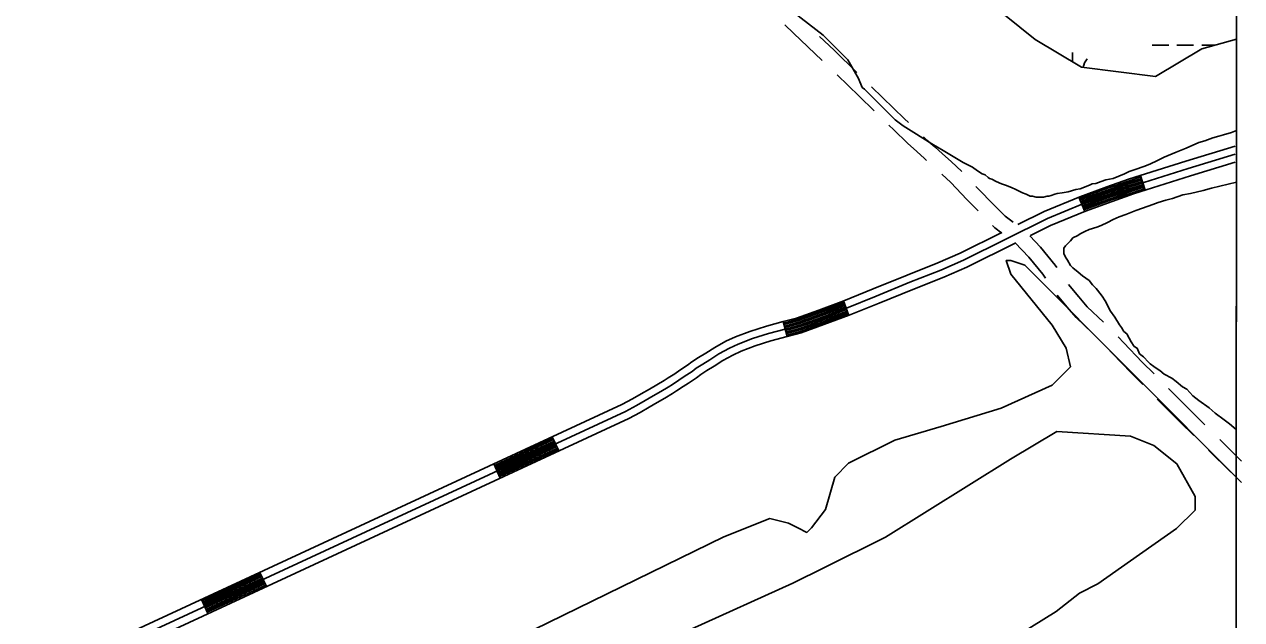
# Model space of a CAD drawing. Extents: x 3219052 to 3256913, y 800770 to 826146.
# Drawn here: x 3252307 to 3254667, y 821572 to 822727 of the extents above; entities that cross this region are included whole.
import ezdxf

# ---------------------------------------------------------------- set-up
doc = ezdxf.new("R2010")
doc.units = 0
for name, color, linetype in [('V-GRID-FRAM', 7, 'Continuous'), ('V-ROAD-CNTR', 7, 'Continuous'), ('V-SITE-VEGE', 7, 'Continuous'), ('V-TOPO-SHOR', 7, 'Continuous'), ('V-WETL-SWMP', 7, 'Continuous')]:
    doc.layers.add(name, color=color, linetype=linetype)

msp = doc.modelspace()

# ---------------------------------------------------------------- linework, layer by layer
at = {"layer": 'V-GRID-FRAM'}
for points in [[(3223248.6, 824370.1), (3254658.5, 824333.6), (3254645.2, 806146.9), (3223219.5, 806183.5), (3223248.6, 824370.1)], [(3254658.5, 824333.6), (3254645.2, 806146.9)]]:
    msp.add_lwpolyline(points, dxfattribs=at)
at = {"layer": 'V-ROAD-CNTR'}
for p, q in [((3254471, 822434.2), (3254480, 822405.5)), ((3254351.8, 822392.4), (3254363.3, 822364.6)), ((3253895.2, 822190.8), (3253905.6, 822162.7)), ((3253778.3, 822150.7), (3253786.2, 822121.8)), ((3253330.8, 821927.2), (3253343.4, 821899.9)), ((3254602.8, 821901.6), (3254646.1, 821858.9)), ((3254624.6, 821922.2), (3254667.2, 821880.2)), ((3253217.4, 821874.5), (3253230, 821847.3)), ((3252763.9, 821664), (3252776.5, 821636.8)), ((3252650.5, 821611.4), (3252663.1, 821584.2))]:
    msp.add_line(p, q, dxfattribs=at)
for points in [[(3253781.9, 822726.4), (3253798.6, 822710.6), (3253854.2, 822657.4)], [(3253849.1, 822703.8), (3253877.1, 822677.1), (3253921.1, 822634.3)], [(3253883, 822629.6), (3253925.8, 822588), (3253954.7, 822559.9)], [(3253949.8, 822606.5), (3254013.8, 822544.4), (3254021.5, 822536.8)], [(3253983.4, 822532.1), (3253992.8, 822522.9), (3254019.2, 822496.8), (3254037.3, 822480.6), (3254052.4, 822467.1), (3254056.3, 822463.6)], [(3254050.4, 822509.1), (3254057.2, 822502.9), (3254072.5, 822489.5), (3254087.3, 822476), (3254103.9, 822461.1), (3254124.5, 822442.2), (3254124.6, 822442.1)], [(3254233.1, 822338.9), (3254284.3, 822364.3), (3254353.6, 822393.1), (3254406.1, 822412.3), (3254448.1, 822427), (3254559.1, 822461.9), (3254654.9, 822491.3)], [(3252359.8, 821460), (3253472.4, 821976.3), (3253493.9, 821987.8), (3253510.9, 821997.5), (3253526.5, 822006.5), (3253541.3, 822014.9), (3253555.7, 822023.8), (3253563.6, 822029), (3253576.4, 822037.2), (3253586.4, 822043.9), (3253601.8, 822053.9), (3253609.8, 822060.3), (3253622.4, 822068.4), (3253636.5, 822076.8), (3253653.9, 822088), (3253674.2, 822099.3), (3253691.4, 822107.1), (3253718.8, 822117.7), (3253750.2, 822127.5), (3253782.3, 822136.3), (3253808.7, 822143.3), (3253852.4, 822159), (3253901.1, 822177), (3253958.5, 822200.3), (3254024.2, 822227.1), (3254084.2, 822250.7), (3254128.1, 822270.2), (3254290.5, 822350.6), (3254359.1, 822379.1), (3254411.1, 822398.2), (3254452.8, 822412.7), (3254563.5, 822447.6), (3254654.9, 822475.6)], [(3254257.6, 822317.6), (3254296.7, 822337), (3254364.5, 822365.2), (3254416.2, 822384), (3254457.5, 822398.5), (3254568, 822433.3), (3254654.9, 822459.9)], [(3254086, 822436.9), (3254103.4, 822420.8), (3254134.7, 822387.8), (3254156.1, 822365.6)], [(3254352.9, 822389.6), (3254354.7, 822390.3), (3254407.1, 822409.5), (3254449, 822424.1), (3254471.9, 822431.3)], [(3254354.1, 822386.8), (3254355.8, 822387.5), (3254408.1, 822406.6), (3254450, 822421.3), (3254472.8, 822428.4)], [(3254355.2, 822384), (3254356.9, 822384.7), (3254409.1, 822403.8), (3254450.9, 822418.4), (3254473.7, 822425.6)], [(3254356.4, 822381.3), (3254358, 822381.9), (3254410.1, 822401), (3254451.9, 822415.6), (3254474.6, 822422.7)], [(3254357.5, 822378.5), (3254359.1, 822379.1), (3254411.1, 822398.2), (3254452.8, 822412.7), (3254475.5, 822419.9)], [(3254152.1, 822413.1), (3254156.4, 822408.5), (3254185.8, 822378), (3254208.5, 822355.3), (3254221.6, 822345.4), (3254224, 822343.9)], [(3254358.7, 822375.7), (3254360.2, 822376.3), (3254412.1, 822395.3), (3254453.7, 822409.9), (3254476.4, 822417)], [(3254359.8, 822373), (3254361.3, 822373.6), (3254413.2, 822392.5), (3254454.7, 822407), (3254477.3, 822414.1)], [(3254361, 822370.2), (3254362.4, 822370.8), (3254414.2, 822389.7), (3254455.6, 822404.2), (3254478.2, 822411.3)], [(3254362.1, 822367.4), (3254363.4, 822368), (3254415.2, 822386.9), (3254456.6, 822401.3), (3254479.1, 822408.4)], [(3254184.2, 822337.2), (3254188.7, 822332.6), (3254202.2, 822322.5)], [(3252353.6, 821473.6), (3253465.7, 821989.8), (3253486.6, 822000.9), (3253503.4, 822010.5), (3253519.1, 822019.5), (3253533.6, 822027.8), (3253547.7, 822036.5), (3253555.5, 822041.6), (3253568.2, 822049.7), (3253578.2, 822056.4), (3253593, 822066), (3253601.1, 822072.5), (3253614.5, 822081.1), (3253628.6, 822089.6), (3253646.2, 822100.8), (3253667.5, 822112.7), (3253685.7, 822120.9), (3253713.9, 822131.8), (3253746, 822141.9), (3253778.4, 822150.8), (3253804.2, 822157.6), (3253847.2, 822173.1), (3253895.7, 822191), (3253952.9, 822214.2), (3254018.6, 822241.1), (3254078.4, 822264.5), (3254121.8, 822283.8), (3254202.6, 822323.8)], [(3252366.1, 821446.3), (3253479.1, 821962.9), (3253501.1, 821974.6), (3253518.3, 821984.5), (3253534, 821993.5), (3253548.9, 822002), (3253563.7, 822011.2), (3253571.8, 822016.4), (3253584.6, 822024.6), (3253594.7, 822031.3), (3253610.6, 822041.7), (3253618.6, 822048.1), (3253630.3, 822055.6), (3253644.4, 822064), (3253661.6, 822075.1), (3253681, 822085.9), (3253697.2, 822093.3), (3253723.8, 822103.5), (3253754.4, 822113.2), (3253786.2, 822121.8), (3253813.1, 822129), (3253857.5, 822144.9), (3253906.5, 822163), (3253964.2, 822186.4), (3254029.8, 822213.2), (3254090, 822236.9), (3254134.5, 822256.6), (3254229.6, 822303.8)], [(3254228.4, 822303.6), (3254254.8, 822275.7), (3254281.5, 822242.6), (3254286.8, 822234.8)], [(3254256.7, 822317.4), (3254277.4, 822295.4), (3254305.6, 822260.5), (3254308.9, 822255.7)], [(3254331.5, 822222.7), (3254351.4, 822198.7), (3254368, 822179.5), (3254399.4, 822149.5)], [(3253779, 822147.8), (3253779.1, 822147.9), (3253805.1, 822154.8), (3253848.3, 822170.3), (3253896.2, 822188)], [(3253779.8, 822144.9), (3253779.9, 822145), (3253806, 822151.9), (3253849.3, 822167.5), (3253897.3, 822185.2)], [(3254309.7, 822202.1), (3254328.5, 822179.3), (3254346.3, 822158.8), (3254377.5, 822128.8)], [(3253780.6, 822142), (3253780.7, 822142.1), (3253806.9, 822149), (3253850.3, 822164.7), (3253898.3, 822182.4)], [(3253781.4, 822139.2), (3253781.5, 822139.2), (3253807.8, 822146.2), (3253851.3, 822161.8), (3253899.3, 822179.6)], [(3253782.2, 822136.3), (3253782.3, 822136.3), (3253808.7, 822143.3), (3253852.4, 822159), (3253900.4, 822176.8)], [(3253783, 822133.4), (3253783, 822133.4), (3253809.6, 822140.4), (3253853.4, 822156.2), (3253901.4, 822173.9)], [(3253783.8, 822130.5), (3253783.8, 822130.5), (3253810.5, 822137.6), (3253854.4, 822153.4), (3253902.5, 822171.1)], [(3253784.6, 822127.6), (3253784.6, 822127.6), (3253811.3, 822134.7), (3253855.4, 822150.6), (3253903.5, 822168.3)], [(3253785.4, 822124.7), (3253785.4, 822124.7), (3253812.2, 822131.8), (3253856.5, 822147.7), (3253904.5, 822165.5)], [(3254427.5, 822121), (3254438.7, 822109.5), (3254474.6, 822072.3), (3254497.3, 822049.4)], [(3254405.7, 822100.4), (3254417.1, 822088.7), (3254453.2, 822051.3), (3254475.5, 822028.8)], [(3254525.4, 822021), (3254568.4, 821977.7), (3254596.1, 821950.3)], [(3254503.6, 822000.4), (3254547.2, 821956.4), (3254574.3, 821929.7)], [(3253218.7, 821871.8), (3253332.1, 821924.4)], [(3253219.9, 821869.1), (3253333.3, 821921.7)], [(3253221.2, 821866.4), (3253334.6, 821919)], [(3253222.5, 821863.6), (3253335.9, 821916.3)], [(3253223.7, 821860.9), (3253337.1, 821913.6)], [(3253225, 821858.2), (3253338.4, 821910.8)], [(3253226.3, 821855.5), (3253339.6, 821908.1)], [(3253227.5, 821852.8), (3253340.9, 821905.4)], [(3253228.8, 821850), (3253342.2, 821902.7)], [(3252651.8, 821608.7), (3252765.2, 821661.3)], [(3252653, 821606), (3252766.4, 821658.6)], [(3252654.3, 821603.2), (3252767.7, 821655.9)], [(3252655.6, 821600.5), (3252768.9, 821653.1)], [(3252656.8, 821597.8), (3252770.2, 821650.4)], [(3252658.1, 821595.1), (3252771.5, 821647.7)], [(3252659.3, 821592.4), (3252772.7, 821645)], [(3252660.6, 821589.6), (3252774, 821642.3)], [(3252661.9, 821586.9), (3252775.3, 821639.5)]]:
    msp.add_lwpolyline(points, dxfattribs=at)
at = {"layer": 'V-SITE-VEGE'}
for p, q in [((3254658.5, 824333.6), (3254657.1, 822521.2)), ((3253855.9, 822706.4), (3253785, 822761.1)), ((3253903.6, 822658.6), (3253855.9, 822706.4)), ((3253924.6, 822622.6), (3253903.6, 822658.6)), ((3253931.6, 822605.1), (3253924.6, 822622.6)), ((3253936.2, 822601.6), (3253931.6, 822605.1)), ((3253995.5, 822542.3), (3253936.2, 822601.6)), ((3254010.7, 822530.6), (3253995.5, 822542.3)), ((3254031.6, 822517.8), (3254010.7, 822530.6)), ((3254066.5, 822495.7), (3254031.6, 822517.8)), ((3254647.2, 822517.7), (3254632, 822513.1)), ((3254657.1, 822521.2), (3254647.2, 822517.7)), ((3254088.6, 822482.9), (3254066.5, 822495.7)), ((3254584.3, 822498), (3254559.9, 822487.5)), ((3254596, 822501.5), (3254584.3, 822498)), ((3254611.1, 822507.3), (3254596, 822501.5)), ((3254622.7, 822510.8), (3254611.1, 822507.3)), ((3254632, 822513.1), (3254622.7, 822510.8)), ((3254127, 822459.6), (3254088.6, 822482.9)), ((3254516.8, 822470), (3254504, 822463.1)), ((3254540.1, 822479.4), (3254516.8, 822470)), ((3254559.9, 822487.5), (3254540.1, 822479.4)), ((3254145.6, 822450.3), (3254127, 822459.6)), ((3254154.9, 822443.3), (3254145.6, 822450.3)), ((3254164.3, 822437.5), (3254154.9, 822443.3)), ((3254461, 822445.6), (3254449.3, 822442.1)), ((3254477.3, 822451.4), (3254461, 822445.6)), ((3254488.9, 822456.1), (3254477.3, 822451.4)), ((3254504, 822463.1), (3254488.9, 822456.1)), ((3254170.1, 822435.2), (3254164.3, 822437.5)), ((3254175.9, 822430.5), (3254170.1, 822435.2)), ((3254178.2, 822428.2), (3254175.9, 822430.5)), ((3254182.9, 822427), (3254178.2, 822428.2)), ((3254191, 822422.4), (3254182.9, 822427)), ((3254201.5, 822417.7), (3254191, 822422.4)), ((3254394.7, 822422.4), (3254384.2, 822418.9)), ((3254404, 822425.8), (3254394.7, 822422.4)), ((3254417.9, 822428.2), (3254404, 822425.8)), ((3254440, 822437.5), (3254417.9, 822428.2)), ((3254449.3, 822442.1), (3254440, 822437.5)), ((3254608.8, 822409.5), (3254657.1, 822421)), ((3254657.1, 822421), (3254656.7, 821941.3)), ((3254209.6, 822415.4), (3254201.5, 822417.7)), ((3254221.3, 822410.7), (3254209.6, 822415.4)), ((3254229.4, 822407.3), (3254221.3, 822410.7)), ((3254242.2, 822400.3), (3254229.4, 822407.3)), ((3254249.2, 822397.9), (3254242.2, 822400.3)), ((3254257.3, 822394.4), (3254249.2, 822397.9)), ((3254305, 822397.9), (3254298.1, 822395.6)), ((3254309.7, 822399.1), (3254305, 822397.9)), ((3254319, 822400.3), (3254309.7, 822399.1)), ((3254330.6, 822402.6), (3254319, 822400.3)), ((3254345.8, 822407.2), (3254330.6, 822402.6)), ((3254353.9, 822408.4), (3254345.8, 822407.2)), ((3254372.5, 822415.4), (3254353.9, 822408.4)), ((3254377.2, 822417.7), (3254372.5, 822415.4)), ((3254384.2, 822418.9), (3254377.2, 822417.7)), ((3254533.1, 822389.8), (3254552.9, 822396.7)), ((3254552.9, 822396.7), (3254568, 822399.1)), ((3254568, 822399.1), (3254592.5, 822404.9)), ((3254592.5, 822404.9), (3254608.8, 822409.5)), ((3254262, 822394.4), (3254257.3, 822394.4)), ((3254269, 822392.1), (3254262, 822394.4)), ((3254282.9, 822392.1), (3254269, 822392.1)), ((3254289.9, 822394.4), (3254282.9, 822392.1)), ((3254293.4, 822394.4), (3254289.9, 822394.4)), ((3254298.1, 822395.6), (3254293.4, 822394.4)), ((3254474.9, 822371.1), (3254494.7, 822378.1)), ((3254494.7, 822378.1), (3254505.2, 822381.6)), ((3254505.2, 822381.6), (3254520.3, 822386.3)), ((3254520.3, 822386.3), (3254533.1, 822389.8)), ((3254407.4, 822343.2), (3254417.9, 822349)), ((3254417.9, 822349), (3254429.6, 822353.7)), ((3254429.6, 822353.7), (3254442.4, 822358.3)), ((3254442.4, 822358.3), (3254462.1, 822366.5)), ((3254462.1, 822366.5), (3254474.9, 822371.1)), ((3254353.9, 822321.1), (3254363.2, 822325.8)), ((3254363.2, 822325.8), (3254371.4, 822329.3)), ((3254371.4, 822329.3), (3254386.5, 822333.9)), ((3254386.5, 822333.9), (3254394.6, 822337.4)), ((3254394.6, 822337.4), (3254407.4, 822343.2)), ((3254326, 822297.9), (3254335.3, 822307.2)), ((3254335.3, 822307.2), (3254339.9, 822313)), ((3254339.9, 822313), (3254349.3, 822317.6)), ((3254349.3, 822317.6), (3254353.9, 822321.1)), ((3254322.5, 822293.2), (3254326, 822297.9)), ((3254322.5, 822282.7), (3254322.5, 822293.2)), ((3254326, 822275.7), (3254322.5, 822282.7)), ((3254329.5, 822269.9), (3254326, 822275.7)), ((3254335.3, 822259.5), (3254329.5, 822269.9)), ((3254339.9, 822254.8), (3254335.3, 822259.5)), ((3254350.4, 822246.7), (3254339.9, 822254.8)), ((3254358.6, 822239.7), (3254350.4, 822246.7)), ((3254371.4, 822230.4), (3254358.6, 822239.7)), ((3254378.3, 822222.2), (3254371.4, 822230.4)), ((3254385.3, 822215.2), (3254378.3, 822222.2)), ((3254387.6, 822211.7), (3254385.3, 822215.2)), ((3254396.9, 822200.1), (3254387.6, 822211.7)), ((3254402.8, 822190.8), (3254396.9, 822200.1)), ((3254413.2, 822171), (3254402.8, 822190.8)), ((3254421.4, 822159.4), (3254413.2, 822171)), ((3254430.7, 822144.2), (3254421.4, 822159.4)), ((3254434.2, 822139.6), (3254430.7, 822144.2)), ((3254438.8, 822131.4), (3254434.2, 822139.6)), ((3254444.6, 822126.8), (3254438.8, 822131.4)), ((3254449.3, 822118.6), (3254444.6, 822126.8)), ((3254452.8, 822111.7), (3254449.3, 822118.6)), ((3254458.6, 822102.3), (3254452.8, 822111.7)), ((3254464.4, 822098.9), (3254458.6, 822102.3)), ((3254469.1, 822088.4), (3254464.4, 822098.9)), ((3254477.2, 822082.6), (3254469.1, 822088.4)), ((3254486.5, 822072.1), (3254477.2, 822082.6)), ((3254490, 822068.6), (3254486.5, 822072.1)), ((3254497, 822063.9), (3254490, 822068.6)), ((3254501.7, 822060.5), (3254497, 822063.9)), ((3254508.6, 822055.8), (3254501.7, 822060.5)), ((3254516.8, 822048.8), (3254508.6, 822055.8)), ((3254531.9, 822040.7), (3254516.8, 822048.8)), ((3254540.1, 822034.8), (3254531.9, 822040.7)), ((3254552.8, 822024.4), (3254540.1, 822034.8)), ((3254561, 822019.7), (3254552.8, 822024.4)), ((3254572.6, 822006.9), (3254561, 822019.7)), ((3254584.3, 821997.6), (3254572.6, 822006.9)), ((3254604, 821983.6), (3254584.3, 821997.6)), ((3254615.7, 821973.2), (3254604, 821983.6)), ((3254633.1, 821960.4), (3254615.7, 821973.2)), ((3254643.6, 821952.2), (3254633.1, 821960.4)), ((3254656.7, 821941.3), (3254643.6, 821952.2))]:
    msp.add_line(p, q, dxfattribs=at)
at = {"layer": 'V-TOPO-SHOR'}
for points in [[(3254666.7, 821838.4), (3254246.6, 822260.3), (3254219.7, 822269.3), (3254210.7, 822269.4), (3254219.7, 822242.5), (3254300.1, 822143.7), (3254326.9, 822098.9), (3254335.7, 822063), (3254299.8, 822027.3), (3254201.2, 821982.7), (3254084.7, 821947.1), (3253995, 821920.4), (3253905.3, 821875.8), (3253878.4, 821849), (3253860.3, 821786.3), (3253833.4, 821750.5), (3253824.4, 821741.6), (3253806.5, 821750.6), (3253788.6, 821759.6), (3253752.8, 821768.6), (3253663.1, 821733)], [(3254236.1, 821543.6), (3254307.9, 821588.3), (3254352.7, 821624), (3254388.6, 821641.9), (3254451.4, 821686.5), (3254541.1, 821749.1), (3254577, 821784.8), (3254577.1, 821811.7), (3254541.4, 821874.5), (3254496.7, 821910.4), (3254451.9, 821928.4), (3254308.6, 821937.7), (3254218.9, 821884.1), (3253976.7, 821732.3), (3253858.4, 821673.5)], [(3253663.1, 821733), (3252587, 821206.7), (3252183.4, 820992.5), (3251412, 820555.1), (3251160.8, 820358.6), (3251142.8, 820340.7), (3251053.1, 820269.2)], [(3253858.4, 821673.5), (3253797.3, 821643.1), (3253600.1, 821553.9)]]:
    msp.add_lwpolyline(points, dxfattribs=at)
at = {"layer": 'V-WETL-SWMP'}
for p, q in [((3254658.5, 824333.6), (3254657.3, 822698.7)), ((3254267.2, 822698.2), (3254177.6, 822769.9)), ((3254356.8, 822644.4), (3254267.2, 822698.2)), ((3254493.8, 822687.3), (3254525.8, 822687.2)), ((3254589.8, 822680.2), (3254500.2, 822626.4)), ((3254541.8, 822687.2), (3254573.8, 822687.1)), ((3254657.3, 822698.7), (3254589.8, 822680.2)), ((3254589.8, 822687.1), (3254614.7, 822687.1)), ((3254339.2, 822655), (3254339.2, 822672.9)), ((3254500.2, 822626.4), (3254356.8, 822644.4))]:
    msp.add_line(p, q, dxfattribs=at)
msp.add_arc((3254394.4, 822637.3), 35.2, 139.1081, 168.9605, dxfattribs=at)

doc.saveas('drawing.dxf')
